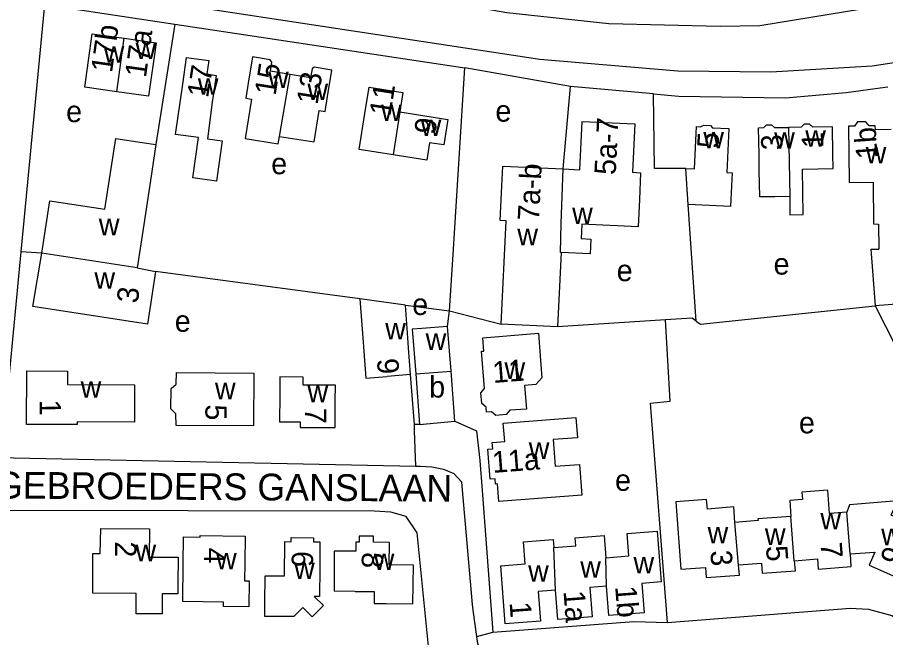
# Model space of a CAD drawing. Extents: x 156721 to 158827, y 386657 to 388950.
# Drawn here: x 158252.9 to 158415.3, y 387694 to 387809.9 of the extents above; entities that cross this region are included whole.
import ezdxf

# ---------------------------------------------------------------- set-up
doc = ezdxf.new("R2010")
doc.units = 0
for name, color, linetype in [('BLT_Basislijn', 7, 'Continuous'), ('BLT_Bebouwing', 7, 'Continuous'), ('BLT_Centroide', 7, 'Continuous'), ('BLT_Huisnummer', 7, 'Continuous'), ('BLT_Huisnummer_ tussenligend', 7, 'Continuous'), ('BLT_Huisnummer_reeks', 7, 'Continuous'), ('BLT_Onderverdeling_panden', 7, 'Continuous'), ('BLT_Straatnaam', 7, 'Continuous')]:
    doc.layers.add(name, color=color, linetype=linetype)

msp = doc.modelspace()

# ---------------------------------------------------------------- linework, layer by layer
at = {"layer": 'BLT_Basislijn'}
for p, q in [((158258, 387812.32), (158253.61, 387766.09)), ((158258, 387812.32), (158282.39, 387808.64)), ((158282.39, 387808.64), (158278.84, 387786.1)), ((158282.39, 387808.64), (158336.61, 387800.45)), ((158334.32, 387764.67), (158336.61, 387800.45)), ((158356.32, 387796.95), (158336.61, 387800.45)), ((158354.97, 387781.57), (158356.32, 387796.95)), ((158371.87, 387795.58), (158356.32, 387796.95)), ((158257.48, 387765.8), (158253.61, 387766.09)), ((158333.71, 387755.07), (158334.32, 387764.67)), ((158325.47, 387756.08), (158333.71, 387755.07)), ((158413.27, 387756.01), (158423.79, 387735.32)), ((158333.37, 387752.14), (158333.71, 387755.07)), ((158333.71, 387755.07), (158343.39, 387752.57)), ((158374.13, 387753.35), (158353.93, 387752.06)), ((158327.15, 387733.82), (158326.46, 387743.14)), ((158374.47, 387696.79), (158371.29, 387737.81)), ((158327.19, 387732.62), (158327.15, 387733.82)), ((158327.44, 387726.03), (158327.19, 387732.62)), ((158245.52, 387727.73), (158327.44, 387726.03)), ((158338.81, 387694.19), (158338.14, 387699.14)), ((158341.83, 387695), (158368.16, 387696.99)), ((158368.16, 387696.99), (158374.47, 387696.79)), ((158338.81, 387694.19), (158341.83, 387695))]:
    msp.add_line(p, q, dxfattribs=at)
for points in [[(158433.27, 387830.65), (158434.5, 387826.74), (158434.3, 387822.71), (158432.7, 387819.57), (158430.7, 387817.62), (158428.91, 387816.45), (158417.63, 387813.01), (158410.83, 387811.39), (158391.76, 387808.28), (158384.35, 387808.16), (158363.48, 387808.67), (158344.47, 387810.76), (158305.12, 387817.62), (158302.66, 387818.59), (158300.22, 387821.39), (158299.92, 387822.82)], [(158255.41, 387816.62), (158350.63, 387802.1), (158376.41, 387799.92), (158393.79, 387799.68), (158412.74, 387800.86), (158427.37, 387803.09), (158442.12, 387806.96), (158444.04, 387807.08), (158447.96, 387806.2)], [(158371.87, 387795.58), (158376.59, 387795.15), (158396.53, 387794.82), (158407.91, 387795.83), (158415.19, 387796.86), (158415.64, 387796.93)], [(158377.91, 387781.67), (158372.07, 387781.67), (158371.87, 387795.58)], [(158379.82, 387753.11), (158378.33, 387774.94)], [(158253.61, 387766.09), (158250.74, 387735.91), (158250.5, 387735.52), (158244.75, 387735.41)], [(158316.95, 387757.3), (158278.78, 387762.39)], [(158379.82, 387753.11), (158380.64, 387752.57), (158413.27, 387756.01)], [(158371.29, 387737.81), (158374.97, 387738.15), (158374.13, 387753.35)], [(158379.82, 387753.11), (158379.1, 387753.67), (158374.13, 387753.35)], [(158328.14, 387733.83), (158327.15, 387733.82)], [(158334.73, 387734.43), (158338.78, 387732.6), (158339.38, 387727.06)], [(158339.38, 387727.06), (158339.8, 387721.47), (158341.83, 387695)], [(158327.44, 387726.03), (158328.3, 387726.02), (158330.39, 387725.91), (158332.59, 387725.43), (158334.53, 387724.68), (158336.02, 387723.01)], [(158338.14, 387699.14), (158338, 387700.14), (158336.02, 387723.01)], [(158331.61, 387684.16), (158329.92, 387691.11), (158327.69, 387713.57), (158325.62, 387716.63), (158322.75, 387717.43), (158319.65, 387717.59), (158249.95, 387717.76)], [(158374.47, 387696.79), (158408.63, 387699.47), (158412.06, 387699.32), (158416.39, 387698.12), (158419.97, 387696.03), (158425.04, 387690.66), (158455.7, 387651.62), (158467.94, 387635.79), (158469.13, 387630.57), (158469.28, 387625.94), (158469.13, 387602.11)], [(158341.75, 387684.53), (158338.99, 387692.89), (158338.81, 387694.19)]]:
    msp.add_lwpolyline(points, dxfattribs=at)
at = {"layer": 'BLT_Bebouwing'}
for p, q in [((158289.38, 387794.05), (158288.46, 387787.18)), ((158278.84, 387786.1), (158277.81, 387779.39)), ((158277.81, 387779.39), (158276.24, 387769.13)), ((158413.93, 387771.27), (158413.98, 387766.59)), ((158412.46, 387766.55), (158413.98, 387766.59)), ((158412.46, 387766.55), (158413.27, 387756.01)), ((158325.47, 387756.08), (158316.95, 387757.3)), ((158418.91, 387756.44), (158413.27, 387756.01)), ((158353.93, 387752.06), (158343.39, 387752.57)), ((158334.73, 387734.43), (158334.02, 387743.79)), ((158312.18, 387710.16), (158312.14, 387702.67)), ((158316.18, 387710.12), (158312.18, 387710.16)), ((158316.11, 387702.63), (158312.14, 387702.67))]:
    msp.add_line(p, q, dxfattribs=at)
for points in [[(158271.5, 387795.98), (158265.53, 387796.82), (158266.94, 387806.82), (158272.91, 387805.98)], [(158272.91, 387805.98), (158278.88, 387805.14), (158277.47, 387795.14), (158271.5, 387795.98)], [(158288.46, 387787.18), (158291.23, 387786.79), (158290.18, 387779.3), (158285.72, 387779.93), (158286.78, 387787.41), (158282.52, 387788.02), (158283.85, 387797.42), (158284.55, 387802.37), (158288.72, 387801.85), (158288.37, 387799.31), (158290.08, 387799.01), (158289.38, 387794.05)], [(158303.96, 387799.21), (158300.24, 387799.82), (158300.52, 387801.52), (158300.19, 387801.97), (158296.88, 387802.51), (158296.08, 387797.58), (158295.62, 387794.8), (158296.71, 387794.62), (158295.5, 387787.26), (158301.72, 387786.24), (158301.95, 387787.64)], [(158301.95, 387787.64), (158308.39, 387786.61), (158309.36, 387792.46), (158310.46, 387792.28), (158310.92, 387795.08), (158311.72, 387800.02), (158308.39, 387800.56), (158308.02, 387800.29), (158307.74, 387798.59), (158303.96, 387799.21)], [(158323.18, 387784.19), (158316.85, 387785.19), (158317.9, 387791.9), (158318.68, 387796.84), (158325.01, 387795.84), (158324.44, 387792.22)], [(158324.44, 387792.22), (158333.42, 387790.81), (158332.67, 387786.04), (158330, 387786.46), (158329.49, 387783.2), (158323.18, 387784.19)], [(158354.97, 387781.57), (158358.08, 387781.42), (158358.52, 387790.45), (158368.35, 387789.97), (158367.91, 387780.93), (158369.46, 387780.86), (158369.22, 387775.86), (158368.97, 387770.73), (158358.49, 387771.24), (158358.36, 387768.55), (158360.15, 387768.46), (158360.02, 387765.7), (158354.61, 387765.96)], [(158397.32, 387776.41), (158394.55, 387776.36), (158391.71, 387776.32), (158391.63, 387781.25), (158391.59, 387784.27), (158391.51, 387789.27), (158392.48, 387789.28), (158392.98, 387789.8), (158393.95, 387789.82), (158394.49, 387789.29), (158397.12, 387789.33)], [(158397.37, 387773), (158399.84, 387773.03), (158399.71, 387781.54), (158405.43, 387781.63), (158405.39, 387784.4), (158405.31, 387789.4), (158401.65, 387789.34), (158401.04, 387789.93), (158400.02, 387789.91), (158399.49, 387789.37), (158397.12, 387789.33)], [(158416.28, 387788.96), (158413.34, 387788.9), (158413.31, 387789.6), (158412.17, 387789.61), (158411.56, 387790.38), (158410.77, 387790.36), (158409.99, 387790.35), (158409.42, 387789.57), (158408.31, 387789.53), (158408.42, 387779.01), (158412.92, 387779.06), (158413, 387771.29), (158413.93, 387771.27)], [(158377.91, 387781.67), (158379.55, 387781.59), (158379.92, 387789.48), (158380.67, 387789.44), (158381.26, 387789.74), (158382.53, 387789.68), (158382.9, 387789.27), (158385.93, 387789.13), (158385.54, 387780.88), (158386.55, 387780.83), (158386.31, 387775.84)], [(158257.48, 387765.8), (158258.98, 387775.6), (158269.3, 387774.02), (158271.33, 387787.25), (158276.27, 387786.5), (158278.84, 387786.1)], [(158343.39, 387752.57), (158344.33, 387771.86), (158343.19, 387771.92), (158343.44, 387777.12), (158343.68, 387782.11)], [(158343.68, 387782.11), (158354.97, 387781.57)], [(158378.33, 387774.94), (158377.91, 387781.67)], [(158386.31, 387775.84), (158386.25, 387774.57), (158378.33, 387774.94)], [(158397.32, 387776.41), (158397.37, 387773)], [(158276.24, 387769.13), (158275.31, 387763.07)], [(158278.78, 387762.39), (158277.24, 387752.53), (158255.85, 387755.85), (158257.48, 387765.8)], [(158354.61, 387765.96), (158353.93, 387752.06)], [(158275.31, 387763.07), (158278.78, 387762.39)], [(158316.95, 387757.3), (158317.51, 387750), (158317.7, 387747.48), (158318.08, 387742.49), (158322.05, 387742.8)], [(158326.46, 387743.14), (158326.08, 387748.12), (158325.93, 387750), (158325.47, 387756.08)], [(158333.37, 387752.14), (158328.53, 387751.76), (158326.77, 387751.64), (158327.42, 387743.28)], [(158334.02, 387743.79), (158333.37, 387752.14)], [(158254.7, 387743.82), (158262.3, 387743.77), (158262.28, 387741.29), (158274.86, 387741.21), (158274.82, 387734.22), (158264.12, 387734.29), (158264.11, 387733.78), (158254.64, 387733.83), (158254.7, 387743.82)], [(158282.67, 387743.53), (158297.14, 387743.43), (158297.07, 387733.54), (158282.6, 387733.63), (158282.55, 387735.82), (158281.62, 387736.76), (158281.68, 387740.55), (158282.61, 387741.37), (158282.67, 387743.53)], [(158326.46, 387743.14), (158322.05, 387742.8)], [(158327.42, 387743.28), (158328.14, 387733.83)], [(158312.37, 387738.23), (158312.39, 387741.15), (158306.34, 387741.18), (158306.34, 387742.67), (158301.99, 387742.69), (158301.98, 387739.3), (158301.96, 387734.3), (158305.81, 387734.31), (158305.81, 387733.27), (158312.34, 387733.23), (158312.37, 387738.23)], [(158328.14, 387733.83), (158334.73, 387734.43)], [(158408.01, 387717.44), (158404.78, 387717.19), (158404.45, 387721.56), (158399.62, 387721.19), (158399.72, 387719.81), (158397.32, 387719.62), (158397.54, 387716.64)], [(158387.08, 387715.52), (158386.85, 387718.39), (158381.93, 387718), (158381.79, 387719.79), (158376.01, 387719.34)], [(158376.01, 387719.34), (158376.98, 387706.76)], [(158421.79, 387714.43), (158416.29, 387716.87), (158417.46, 387719.52), (158408.5, 387718.82), (158408.01, 387717.44)], [(158397.54, 387716.64), (158391.39, 387716.17), (158391.42, 387715.85), (158387.08, 387715.52)], [(158282.93, 387704), (158282.92, 387702.15), (158280.03, 387702.17), (158280, 387698.4), (158275.13, 387698.44), (158275.16, 387702.21), (158267.01, 387702.27), (158267.06, 387709.67), (158268.44, 387709.67), (158268.51, 387714.38), (158277.61, 387714.3), (158277.57, 387709.04), (158282.97, 387709), (158282.93, 387704)], [(158362.97, 387708.92), (158367.27, 387709.25), (158366.94, 387713.41), (158372.54, 387713.86), (158373.28, 387704.38), (158369.67, 387704.1), (158370.11, 387698.6)], [(158295.44, 387707.96), (158295.4, 387704.59), (158296.28, 387704.58), (158296.23, 387699.72), (158291.48, 387699.77), (158291.49, 387700.62), (158283.87, 387700.71), (158283.95, 387707.8), (158284.01, 387712.8), (158287.11, 387712.77), (158287.11, 387713.07), (158295.49, 387712.96), (158295.44, 387707.96)], [(158309.47, 387706.87), (158309.42, 387701.68), (158308.45, 387701.69), (158310.15, 387699.96), (158308.04, 387697.87), (158306.33, 387699.6), (158304.62, 387697.91), (158299.2, 387697.95), (158299.22, 387700.55), (158299.26, 387705.54), (158302.86, 387705.52), (158302.91, 387711.92), (158304.1, 387711.91), (158304.11, 387712.68), (158308.32, 387712.65), (158308.31, 387711.88), (158309.51, 387711.87), (158309.47, 387706.87)], [(158321.88, 387700.34), (158326.88, 387700.3), (158326.96, 387707.52), (158322.46, 387707.59), (158322.5, 387711.76), (158319.51, 387711.79), (158319.52, 387712.91), (158316.85, 387712.94), (158316.84, 387711.81), (158316.2, 387711.82), (158316.18, 387710.12)], [(158343.29, 387707.37), (158347.87, 387707.74), (158347.54, 387711.89), (158353.12, 387712.33), (158353.24, 387710.84)], [(158353.24, 387710.84), (158357.35, 387711.16), (158357.23, 387712.65), (158362.65, 387713.07), (158362.97, 387708.92)], [(158398.22, 387708.35), (158402.5, 387708.69), (158402.65, 387706.8), (158408.84, 387707.27), (158408.66, 387709.62)], [(158408.66, 387709.62), (158413.26, 387709.98), (158412.17, 387707.53), (158417.67, 387705.1)], [(158353.55, 387702.84), (158350.29, 387702.59), (158350.73, 387697.08), (158344.14, 387696.56), (158343.29, 387707.37)], [(158376.98, 387706.76), (158381.56, 387707.09), (158381.7, 387705.2), (158387.91, 387705.67), (158387.77, 387707.56)], [(158387.77, 387707.56), (158392.03, 387707.88), (158392.17, 387706), (158398.38, 387706.46), (158398.22, 387708.35)], [(158316.11, 387702.63), (158319.65, 387702.6), (158319.63, 387700.36), (158321.88, 387700.34)], [(158363.08, 387703.58), (158359.98, 387703.33), (158360.41, 387697.84), (158353.98, 387697.34), (158353.55, 387702.84)], [(158370.11, 387698.6), (158363.51, 387698.09), (158363.08, 387703.58)]]:
    msp.add_lwpolyline(points, dxfattribs=at)
for points in [[(158339.73, 387747.49), (158340.13, 387747.52), (158339.93, 387750.03), (158350.34, 387750.85), (158350.53, 387748.34), (158350.98, 387742.55), (158349.88, 387741.27), (158347.75, 387741.11), (158348.1, 387736.7), (158344.98, 387736.46), (158344.34, 387735.65), (158342.39, 387735.51), (158341.59, 387736.19), (158340.62, 387736.12), (158340.55, 387737.06), (158339.75, 387737.76), (158339.59, 387739.7), (158340.27, 387740.52)], [(158343.75, 387734.04), (158357.32, 387735.12), (158357.62, 387731.34), (158353.11, 387730.99), (158353.5, 387725.99), (158358.01, 387726.35), (158358.43, 387720.58), (158342.93, 387719.4), (158342.67, 387722.7), (158342.32, 387722.67), (158342.25, 387723.68), (158341.3, 387723.6), (158340.86, 387729.22), (158341.81, 387729.29), (158341.71, 387730.45), (158344.04, 387730.63)]]:
    msp.add_lwpolyline(points, close=True, dxfattribs=at)
at = {"layer": 'BLT_Onderverdeling_panden'}
for p, q in [((158271.5, 387795.98), (158272.91, 387805.98)), ((158301.95, 387787.64), (158303.96, 387799.21)), ((158324.44, 387792.22), (158323.18, 387784.19)), ((158397.12, 387789.33), (158397.32, 387776.41)), ((158275.31, 387763.07), (158257.48, 387765.8)), ((158327.42, 387743.28), (158334.02, 387743.79))]:
    msp.add_line(p, q, dxfattribs=at)
for points in [[(158354.61, 387765.96), (158354.5, 387765.97), (158354.59, 387771.37), (158354.97, 387781.57)], [(158408.66, 387709.62), (158408.61, 387709.62), (158408.01, 387717.44)], [(158387.77, 387707.56), (158387.72, 387707.55), (158387.08, 387715.52)], [(158398.22, 387708.35), (158398.17, 387708.35), (158397.54, 387716.64)], [(158353.55, 387702.84), (158353.24, 387710.84)], [(158363.08, 387703.58), (158362.97, 387708.92)]]:
    msp.add_lwpolyline(points, dxfattribs=at)

# ---------------------------------------------------------------- texts
at = {"layer": 'BLT_Centroide'}
for s, p in [('w', (158269.06, 387801.42)), ('w', (158275.03, 387802.08)), ('w', (158299.8, 387796.69)), ('w', (158286.67, 387795.44)), ('w', (158307.16, 387794.42)), ('e', (158262.05, 387790.31)), ('w', (158320.92, 387790.52)), ('e', (158342.31, 387790.4)), ('w', (158328.34, 387787.72)), ('w', (158381.17, 387785.41)), ('w', (158394.42, 387785.33)), ('w', (158400.23, 387785.73)), ('w', (158411.53, 387782.61)), ('e', (158300.39, 387780.57)), ('w', (158356.65, 387771.25)), ('w', (158268.16, 387769.17)), ('w', (158346.4, 387767.3)), ('e', (158394.31, 387761.82)), ('w', (158267.34, 387759.16)), ('e', (158364.98, 387760.59)), ('e', (158326.76, 387754.27)), ('e', (158282.36, 387751.13)), ('w', (158321.7, 387749.7)), ('w', (158329.26, 387747.75)), ('w', (158344, 387742.34)), ('b', (158329.93, 387738.84)), ('w', (158264.76, 387738.81)), ('w', (158289.87, 387738.53)), ('w', (158307.17, 387737.97)), ('e', (158399.05, 387732.15)), ('w', (158348.54, 387727.38)), ('e', (158364.67, 387721.41)), ('w', (158403.06, 387714.2)), ('w', (158381.97, 387711.61)), ('w', (158392.69, 387711.31)), ('w', (158414.43, 387711.25)), ('w', (158275.01, 387708.25)), ('w', (158290.08, 387706.73)), ('w', (158319.56, 387706.62)), ('w', (158368.12, 387705.97)), ('w', (158304.67, 387704.94)), ('w', (158348.42, 387704.44)), ('w', (158358.16, 387705.19))]:
    msp.add_text(s, height=4, dxfattribs=at).set_placement(p)
at = {"layer": 'BLT_Huisnummer'}
for s, rotation, p in [('17b', 81.9879, (158270.62, 387799.43)), ('17a', 81.9879, (158276.96, 387798.51)), ('15', 81.0709, (158301.2, 387795.16)), ('17', 81.0709, (158288.58, 387794.73)), ('13', 81.0709, (158309.04, 387793.45)), ('11', 81.0709, (158322.66, 387791.3)), ('9', 81.0827, (158331.03, 387787.85)), ('5', 87.3173, (158384.01, 387785.37)), ('1', 90.8954, (158403.61, 387785.49)), ('1b', 93.967, (158413.78, 387783.57)), ('3', 90.8825, (158396, 387785.1)), ('3', 83.7124, (158275.46, 387756.34)), ('9', 274.3943, (158320.14, 387746.03)), ('11', 4.5143, (158341.91, 387741.56)), ('1', 271.1687, (158257.06, 387738.43)), ('5', 269.6064, (158288.09, 387737.57)), ('7', 269.7594, (158306.7, 387736.96)), ('11a', 4.3642, (158341.82, 387724.75)), ('2', 269.6094, (158271.18, 387711.98)), ('4', 269.3375, (158287.86, 387710.81)), ('7', 274.5748, (158403.06, 387711.66)), ('6', 269.5348, (158304.23, 387710.17)), ('8', 269.4395, (158317.33, 387709.96)), ('3', 274.3583, (158382.47, 387710.18)), ('1a', 274.3246, (158355.03, 387702.64)), ('1b', 274.3246, (158364.69, 387703.52)), ('1', 274.3215, (158344.94, 387700.55))]:
    msp.add_text(s, height=4, rotation=rotation, dxfattribs=at).set_placement(p)
at = {"layer": 'BLT_Huisnummer_ tussenligend'}
for s, rotation, p in [('5', 274.3641, (158392.87, 387711.05)), ('9', 66.1613, (158417.74, 387707.09))]:
    msp.add_text(s, height=4, rotation=rotation, dxfattribs=at).set_placement(p)
at = {"layer": 'BLT_Huisnummer_reeks'}
for s, rotation, p in [('5a-7', 87.2143, (158364.79, 387780.38)), ('7a-b', 87.2164, (158350.45, 387771.81))]:
    msp.add_text(s, height=4, rotation=rotation, dxfattribs=at).set_placement(p)
at = {"layer": 'BLT_Straatnaam'}
msp.add_text('GEBROEDERS GANSLAAN', height=5, rotation=359.5846, dxfattribs=at).set_placement((158248.74, 387719.99))

doc.saveas('drawing.dxf')
